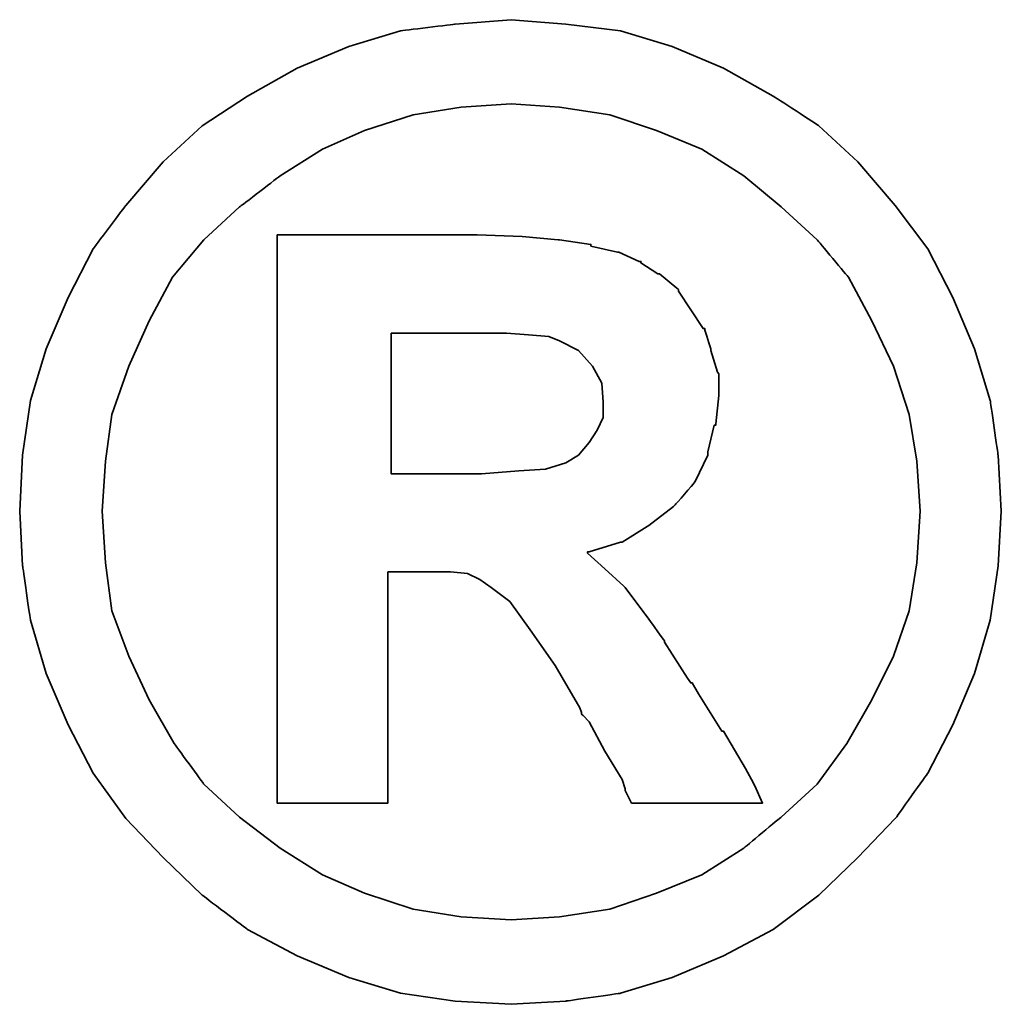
# Model space of a CAD drawing. Header units: millimetres. Extents: x 2891 to 6329, y -1599 to 860.
# Tile 459 of 620: x 5464.09 to 5465.76, y -908.44 to -906.76. Entities that reach past the tile are written whole.
import ezdxf

# ---------------------------------------------------------------- set-up
doc = ezdxf.new("R2010")
doc.units = ezdxf.units.MM
doc.layers.add('DIM', color=4, linetype='CONTINUOUS')
doc.layers.add('layer 1', color=7, linetype='CONTINUOUS')

# ---------------------------------------------------------------- blocks, each defined once
blk = doc.blocks.new('TBI MOTION logo(完整正式版)')
at = {"layer": 'layer 1', "color": 22, "lineweight": 35}
for points, knots in [([(81.20634, 4.98624), (81.20634, 4.98624), (81.18649, 5.32862), (81.18649, 5.32862), (81.18649, 5.32862), (81.18649, 5.32862), (81.13886, 5.66206), (81.13886, 5.66206), (81.13886, 5.66206), (81.13886, 5.66206), (81.04359, 5.97764), (81.04359, 5.97764), (81.04359, 5.97764), (81.04359, 5.97764), (80.91061, 6.29124), (80.91061, 6.29124), (80.91061, 6.29124), (80.91061, 6.29124), (80.75778, 6.58697), (80.75778, 6.58697), (80.75778, 6.58697), (80.75778, 6.58697), (80.5593, 6.85294), (80.5593, 6.85294), (80.5593, 6.85294), (80.5593, 6.85294), (80.33105, 7.1189), (80.33105, 7.1189), (80.33105, 7.1189), (80.33105, 7.1189), (80.09287, 7.33921), (80.09287, 7.33921), (80.09287, 7.33921), (80.09287, 7.33921), (79.815, 7.51982), (79.815, 7.51982), (79.815, 7.51982), (79.815, 7.51982), (79.51133, 7.69051), (79.51133, 7.69051), (79.51133, 7.69051), (79.51133, 7.69051), (79.19773, 7.8235), (79.19773, 7.8235), (79.19773, 7.8235), (79.19773, 7.8235), (78.88215, 7.91877), (78.88215, 7.91877), (78.88215, 7.91877), (78.88215, 7.91877), (78.54871, 7.95846), (78.54871, 7.95846), (78.54871, 7.95846), (78.54871, 7.95846), (78.21526, 7.98625), (78.21526, 7.98625), (78.21526, 7.98625), (78.21526, 7.98625), (77.87388, 7.95846), (77.87388, 7.95846), (77.87388, 7.95846), (77.87388, 7.95846), (77.54044, 7.91877), (77.54044, 7.91877), (77.54044, 7.91877), (77.54044, 7.91877), (77.22485, 7.8235), (77.22485, 7.8235), (77.22485, 7.8235), (77.22485, 7.8235), (76.91027, 7.69051), (76.91027, 7.69051), (76.91027, 7.69051), (76.91027, 7.69051), (76.6056, 7.51982), (76.6056, 7.51982), (76.6056, 7.51982), (76.6056, 7.51982), (76.32972, 7.33921), (76.32972, 7.33921), (76.32972, 7.33921), (76.32972, 7.33921), (76.09154, 7.1189), (76.09154, 7.1189), (76.09154, 7.1189), (76.09154, 7.1189), (75.86329, 6.85294), (75.86329, 6.85294), (75.86329, 6.85294), (75.86329, 6.85294), (75.66382, 6.58697), (75.66382, 6.58697), (75.66382, 6.58697), (75.66382, 6.58697), (75.51099, 6.29124), (75.51099, 6.29124), (75.51099, 6.29124), (75.51099, 6.29124), (75.37702, 5.97764), (75.37702, 5.97764), (75.37702, 5.97764), (75.37702, 5.97764), (75.28175, 5.66206), (75.28175, 5.66206), (75.28175, 5.66206), (75.28175, 5.66206), (75.23411, 5.32862), (75.23411, 5.32862), (75.23411, 5.32862), (75.23411, 5.32862), (75.21625, 4.98624), (75.21625, 4.98624), (75.21625, 4.98624), (75.21625, 4.98624), (75.23411, 4.6528), (75.23411, 4.6528), (75.23411, 4.6528), (75.23411, 4.6528), (75.28175, 4.32035), (75.28175, 4.32035), (75.28175, 4.32035), (75.28175, 4.32035), (75.37702, 3.99583), (75.37702, 3.99583), (75.37702, 3.99583), (75.37702, 3.99583), (75.51099, 3.68224), (75.51099, 3.68224), (75.51099, 3.68224), (75.51099, 3.68224), (75.66382, 3.38749), (75.66382, 3.38749), (75.66382, 3.38749), (75.66382, 3.38749), (75.86329, 3.10963), (75.86329, 3.10963), (75.86329, 3.10963), (75.86329, 3.10963), (76.09154, 2.87145), (76.09154, 2.87145), (76.09154, 2.87145), (76.09154, 2.87145), (76.32972, 2.6432), (76.32972, 2.6432), (76.32972, 2.6432), (76.32972, 2.6432), (76.6056, 2.43381), (76.6056, 2.43381), (76.6056, 2.43381), (76.6056, 2.43381), (76.91027, 2.27205), (76.91027, 2.27205), (76.91027, 2.27205), (76.91027, 2.27205), (77.22485, 2.13906), (77.22485, 2.13906), (77.22485, 2.13906), (77.22485, 2.13906), (77.54044, 2.0438), (77.54044, 2.0438), (77.54044, 2.0438), (77.54044, 2.0438), (77.87388, 1.99616), (77.87388, 1.99616), (77.87388, 1.99616), (77.87388, 1.99616), (78.21526, 1.97631), (78.21526, 1.97631), (78.21526, 1.97631), (78.21526, 1.97631), (78.54871, 1.99616), (78.54871, 1.99616), (78.54871, 1.99616), (78.54871, 1.99616), (78.88215, 2.0438), (78.88215, 2.0438), (78.88215, 2.0438), (78.88215, 2.0438), (79.19773, 2.13906), (79.19773, 2.13906), (79.19773, 2.13906), (79.19773, 2.13906), (79.51133, 2.27205), (79.51133, 2.27205), (79.51133, 2.27205), (79.51133, 2.27205), (79.815, 2.43381), (79.815, 2.43381), (79.815, 2.43381), (79.815, 2.43381), (80.09287, 2.6432), (80.09287, 2.6432), (80.09287, 2.6432), (80.09287, 2.6432), (80.33105, 2.87145), (80.33105, 2.87145), (80.33105, 2.87145), (80.33105, 2.87145), (80.5593, 3.10963), (80.5593, 3.10963), (80.5593, 3.10963), (80.5593, 3.10963), (80.75778, 3.38749), (80.75778, 3.38749), (80.75778, 3.38749), (80.75778, 3.38749), (80.91061, 3.68224), (80.91061, 3.68224), (80.91061, 3.68224), (80.91061, 3.68224), (81.04359, 3.99583), (81.04359, 3.99583), (81.04359, 3.99583), (81.04359, 3.99583), (81.13886, 4.32035), (81.13886, 4.32035), (81.13886, 4.32035), (81.13886, 4.32035), (81.18649, 4.6528), (81.18649, 4.6528), (81.18649, 4.6528), (81.18649, 4.6528), (81.20634, 4.98624), (81.20634, 4.98624)], [0, 0, 0, 0, 0.0178571, 0.0178571, 0.0178571, 0.0178572, 0.0357143, 0.0357143, 0.0357143, 0.0357143, 0.0535714, 0.0535714, 0.0535714, 0.0535714, 0.0714286, 0.0714286, 0.0714286, 0.0714286, 0.0892857, 0.0892857, 0.0892857, 0.0892857, 0.1071429, 0.1071429, 0.1071429, 0.1071429, 0.125, 0.125, 0.125, 0.125, 0.1428571, 0.1428571, 0.1428571, 0.1428572, 0.1607143, 0.1607143, 0.1607143, 0.1607143, 0.1785714, 0.1785714, 0.1785714, 0.1785714, 0.1964286, 0.1964286, 0.1964286, 0.1964286, 0.2142857, 0.2142857, 0.2142857, 0.2142857, 0.2321429, 0.2321429, 0.2321429, 0.2321429, 0.25, 0.25, 0.25, 0.25, 0.2678571, 0.2678571, 0.2678571, 0.2678572, 0.2857143, 0.2857143, 0.2857143, 0.2857143, 0.3035714, 0.3035714, 0.3035714, 0.3035714, 0.3214286, 0.3214286, 0.3214286, 0.3214286, 0.3392857, 0.3392857, 0.3392857, 0.3392857, 0.3571429, 0.3571429, 0.3571429, 0.3571429, 0.375, 0.375, 0.375, 0.375, 0.3928571, 0.3928571, 0.3928571, 0.3928572, 0.4107143, 0.4107143, 0.4107143, 0.4107143, 0.4285714, 0.4285714, 0.4285714, 0.4285714, 0.4464286, 0.4464286, 0.4464286, 0.4464286, 0.4642857, 0.4642857, 0.4642857, 0.4642857, 0.4821429, 0.4821429, 0.4821429, 0.4821429, 0.5, 0.5, 0.5, 0.5, 0.5178571, 0.5178571, 0.5178571, 0.5178572, 0.5357143, 0.5357143, 0.5357143, 0.5357143, 0.5535714, 0.5535714, 0.5535714, 0.5535714, 0.5714286, 0.5714286, 0.5714286, 0.5714286, 0.5892857, 0.5892857, 0.5892857, 0.5892857, 0.6071429, 0.6071429, 0.6071429, 0.6071429, 0.625, 0.625, 0.625, 0.625, 0.6428571, 0.6428571, 0.6428571, 0.6428572, 0.6607143, 0.6607143, 0.6607143, 0.6607143, 0.6785714, 0.6785714, 0.6785714, 0.6785714, 0.6964286, 0.6964286, 0.6964286, 0.6964286, 0.7142857, 0.7142857, 0.7142857, 0.7142857, 0.7321429, 0.7321429, 0.7321429, 0.7321429, 0.75, 0.75, 0.75, 0.75, 0.7678571, 0.7678571, 0.7678571, 0.7678572, 0.7857143, 0.7857143, 0.7857143, 0.7857143, 0.8035714, 0.8035714, 0.8035714, 0.8035714, 0.8214286, 0.8214286, 0.8214286, 0.8214286, 0.8392857, 0.8392857, 0.8392857, 0.8392857, 0.8571429, 0.8571429, 0.8571429, 0.8571429, 0.875, 0.875, 0.875, 0.875, 0.8928571, 0.8928571, 0.8928571, 0.8928572, 0.9107143, 0.9107143, 0.9107143, 0.9107143, 0.9285714, 0.9285714, 0.9285714, 0.9285714, 0.9464286, 0.9464286, 0.9464286, 0.9464286, 0.9642857, 0.9642857, 0.9642857, 0.9642857, 0.9821429, 0.9821429, 0.9821429, 0.9821429, 1, 1, 1, 1]), ([(80.71014, 4.98624), (80.71014, 4.98624), (80.69129, 5.29091), (80.69129, 5.29091), (80.69129, 5.29091), (80.69129, 5.29091), (80.64464, 5.57672), (80.64464, 5.57672), (80.64464, 5.57672), (80.64464, 5.57672), (80.54937, 5.87245), (80.54937, 5.87245), (80.54937, 5.87245), (80.54937, 5.87245), (80.41639, 6.14833), (80.41639, 6.14833), (80.41639, 6.14833), (80.41639, 6.14833), (80.27349, 6.41429), (80.27349, 6.41429), (80.27349, 6.41429), (80.27349, 6.41429), (80.08295, 6.64255), (80.08295, 6.64255), (80.08295, 6.64255), (80.08295, 6.64255), (79.86264, 6.84301), (79.86264, 6.84301), (79.86264, 6.84301), (79.86264, 6.84301), (79.63439, 7.03355), (79.63439, 7.03355), (79.63439, 7.03355), (79.63439, 7.03355), (79.37835, 7.1963), (79.37835, 7.1963), (79.37835, 7.1963), (79.37835, 7.1963), (79.10246, 7.30944), (79.10246, 7.30944), (79.10246, 7.30944), (79.10246, 7.30944), (78.81665, 7.40471), (78.81665, 7.40471), (78.81665, 7.40471), (78.81665, 7.40471), (78.511, 7.45234), (78.511, 7.45234), (78.511, 7.45234), (78.511, 7.45234), (78.21526, 7.47219), (78.21526, 7.47219), (78.21526, 7.47219), (78.21526, 7.47219), (77.9106, 7.45234), (77.9106, 7.45234), (77.9106, 7.45234), (77.9106, 7.45234), (77.61685, 7.40471), (77.61685, 7.40471), (77.61685, 7.40471), (77.61685, 7.40471), (77.32012, 7.30944), (77.32012, 7.30944), (77.32012, 7.30944), (77.32012, 7.30944), (77.06309, 7.1963), (77.06309, 7.1963), (77.06309, 7.1963), (77.06309, 7.1963), (76.80606, 7.03355), (76.80606, 7.03355), (76.80606, 7.03355), (76.80606, 7.03355), (76.55797, 6.84301), (76.55797, 6.84301), (76.55797, 6.84301), (76.55797, 6.84301), (76.34063, 6.64255), (76.34063, 6.64255), (76.34063, 6.64255), (76.34063, 6.64255), (76.1491, 6.41429), (76.1491, 6.41429), (76.1491, 6.41429), (76.1491, 6.41429), (76.0062, 6.14833), (76.0062, 6.14833), (76.0062, 6.14833), (76.0062, 6.14833), (75.88314, 5.87245), (75.88314, 5.87245), (75.88314, 5.87245), (75.88314, 5.87245), (75.77794, 5.57672), (75.77794, 5.57672), (75.77794, 5.57672), (75.77794, 5.57672), (75.73924, 5.29091), (75.73924, 5.29091), (75.73924, 5.29091), (75.73924, 5.29091), (75.72039, 4.98624), (75.72039, 4.98624), (75.72039, 4.98624), (75.72039, 4.98624), (75.73924, 4.67165), (75.73924, 4.67165), (75.73924, 4.67165), (75.73924, 4.67165), (75.77794, 4.37791), (75.77794, 4.37791), (75.77794, 4.37791), (75.77794, 4.37791), (75.88314, 4.10102), (75.88314, 4.10102), (75.88314, 4.10102), (75.88314, 4.10102), (76.0062, 3.83407), (76.0062, 3.83407), (76.0062, 3.83407), (76.0062, 3.83407), (76.15902, 3.56811), (76.15902, 3.56811), (76.15902, 3.56811), (76.15902, 3.56811), (76.34063, 3.32001), (76.34063, 3.32001), (76.34063, 3.32001), (76.34063, 3.32001), (76.55797, 3.11955), (76.55797, 3.11955), (76.55797, 3.11955), (76.55797, 3.11955), (76.80606, 2.92901), (76.80606, 2.92901), (76.80606, 2.92901), (76.80606, 2.92901), (77.06309, 2.76725), (77.06309, 2.76725), (77.06309, 2.76725), (77.06309, 2.76725), (77.32012, 2.65412), (77.32012, 2.65412), (77.32012, 2.65412), (77.32012, 2.65412), (77.61685, 2.55786), (77.61685, 2.55786), (77.61685, 2.55786), (77.61685, 2.55786), (77.9106, 2.51022), (77.9106, 2.51022), (77.9106, 2.51022), (77.9106, 2.51022), (78.21526, 2.49137), (78.21526, 2.49137), (78.21526, 2.49137), (78.21526, 2.49137), (78.511, 2.51022), (78.511, 2.51022), (78.511, 2.51022), (78.511, 2.51022), (78.81665, 2.55786), (78.81665, 2.55786), (78.81665, 2.55786), (78.81665, 2.55786), (79.10246, 2.65412), (79.10246, 2.65412), (79.10246, 2.65412), (79.10246, 2.65412), (79.37835, 2.76725), (79.37835, 2.76725), (79.37835, 2.76725), (79.37835, 2.76725), (79.63439, 2.92901), (79.63439, 2.92901), (79.63439, 2.92901), (79.63439, 2.92901), (79.86264, 3.11955), (79.86264, 3.11955), (79.86264, 3.11955), (79.86264, 3.11955), (80.08295, 3.32001), (80.08295, 3.32001), (80.08295, 3.32001), (80.08295, 3.32001), (80.26356, 3.56811), (80.26356, 3.56811), (80.26356, 3.56811), (80.26356, 3.56811), (80.41639, 3.83407), (80.41639, 3.83407), (80.41639, 3.83407), (80.41639, 3.83407), (80.54937, 4.10102), (80.54937, 4.10102), (80.54937, 4.10102), (80.54937, 4.10102), (80.64464, 4.37791), (80.64464, 4.37791), (80.64464, 4.37791), (80.64464, 4.37791), (80.69129, 4.67165), (80.69129, 4.67165), (80.69129, 4.67165), (80.69129, 4.67165), (80.71014, 4.98624), (80.71014, 4.98624)], [0, 0, 0, 0, 0.0192308, 0.0192308, 0.0192308, 0.0192308, 0.0384615, 0.0384615, 0.0384615, 0.0384615, 0.0576923, 0.0576923, 0.0576923, 0.0576923, 0.0769231, 0.0769231, 0.0769231, 0.0769231, 0.0961538, 0.0961538, 0.0961538, 0.0961539, 0.1153846, 0.1153846, 0.1153846, 0.1153846, 0.1346154, 0.1346154, 0.1346154, 0.1346154, 0.1538462, 0.1538462, 0.1538462, 0.1538462, 0.1730769, 0.1730769, 0.1730769, 0.1730769, 0.1923077, 0.1923077, 0.1923077, 0.1923077, 0.2115385, 0.2115385, 0.2115385, 0.2115385, 0.2307692, 0.2307692, 0.2307692, 0.2307692, 0.25, 0.25, 0.25, 0.25, 0.2692308, 0.2692308, 0.2692308, 0.2692308, 0.2884615, 0.2884615, 0.2884615, 0.2884615, 0.3076923, 0.3076923, 0.3076923, 0.3076923, 0.3269231, 0.3269231, 0.3269231, 0.3269231, 0.3461538, 0.3461538, 0.3461538, 0.3461539, 0.3653846, 0.3653846, 0.3653846, 0.3653846, 0.3846154, 0.3846154, 0.3846154, 0.3846154, 0.4038462, 0.4038462, 0.4038462, 0.4038462, 0.4230769, 0.4230769, 0.4230769, 0.4230769, 0.4423077, 0.4423077, 0.4423077, 0.4423077, 0.4615385, 0.4615385, 0.4615385, 0.4615385, 0.4807692, 0.4807692, 0.4807692, 0.4807692, 0.5, 0.5, 0.5, 0.5, 0.5192308, 0.5192308, 0.5192308, 0.5192308, 0.5384615, 0.5384615, 0.5384615, 0.5384615, 0.5576923, 0.5576923, 0.5576923, 0.5576923, 0.5769231, 0.5769231, 0.5769231, 0.5769231, 0.5961538, 0.5961538, 0.5961538, 0.5961539, 0.6153846, 0.6153846, 0.6153846, 0.6153846, 0.6346154, 0.6346154, 0.6346154, 0.6346154, 0.6538462, 0.6538462, 0.6538462, 0.6538462, 0.6730769, 0.6730769, 0.6730769, 0.6730769, 0.6923077, 0.6923077, 0.6923077, 0.6923077, 0.7115385, 0.7115385, 0.7115385, 0.7115385, 0.7307692, 0.7307692, 0.7307692, 0.7307692, 0.75, 0.75, 0.75, 0.75, 0.7692308, 0.7692308, 0.7692308, 0.7692308, 0.7884615, 0.7884615, 0.7884615, 0.7884615, 0.8076923, 0.8076923, 0.8076923, 0.8076923, 0.8269231, 0.8269231, 0.8269231, 0.8269231, 0.8461538, 0.8461538, 0.8461538, 0.8461539, 0.8653846, 0.8653846, 0.8653846, 0.8653846, 0.8846154, 0.8846154, 0.8846154, 0.8846154, 0.9038462, 0.9038462, 0.9038462, 0.9038462, 0.9230769, 0.9230769, 0.9230769, 0.9230769, 0.9423077, 0.9423077, 0.9423077, 0.9423077, 0.9615385, 0.9615385, 0.9615385, 0.9615385, 0.9807692, 0.9807692, 0.9807692, 0.9807692, 1, 1, 1, 1]), ([(76.78721, 3.2823), (76.78721, 3.2823), (76.78721, 3.32001), (76.78721, 3.32001), (76.78721, 3.32001), (76.78721, 3.32001), (76.78721, 3.42422), (76.78721, 3.42422), (76.78721, 3.42422), (76.78721, 3.42422), (76.78721, 3.59689), (76.78721, 3.59689), (76.78721, 3.59689), (76.78721, 3.59689), (76.78721, 3.80529), (76.78721, 3.80529), (76.78721, 3.80529), (76.78721, 3.80529), (76.78721, 4.0524), (76.78721, 4.0524), (76.78721, 4.0524), (76.78721, 4.0524), (76.78721, 4.32035), (76.78721, 4.32035), (76.78721, 4.32035), (76.78721, 4.32035), (76.78721, 4.92868), (76.78721, 4.92868), (76.78721, 4.92868), (76.78721, 4.92868), (76.78721, 5.53801), (76.78721, 5.53801), (76.78721, 5.53801), (76.78721, 5.53801), (76.78721, 5.82482), (76.78721, 5.82482), (76.78721, 5.82482), (76.78721, 5.82482), (76.78721, 6.07291), (76.78721, 6.07291), (76.78721, 6.07291), (76.78721, 6.07291), (76.78721, 6.30017), (76.78721, 6.30017), (76.78721, 6.30017), (76.78721, 6.30017), (76.78721, 6.45399), (76.78721, 6.45399), (76.78721, 6.45399), (76.78721, 6.45399), (76.78721, 6.5572), (76.78721, 6.5572), (76.78721, 6.5572), (76.78721, 6.5572), (76.78721, 6.59689), (76.78721, 6.59689), (76.78721, 6.59689), (76.78721, 6.59689), (76.78721, 6.67232), (76.78721, 6.67232), (76.78721, 6.67232), (76.78721, 6.67232), (76.8537, 6.67232), (76.8537, 6.67232), (76.8537, 6.67232), (76.8537, 6.67232), (76.87355, 6.67232), (76.87355, 6.67232), (76.87355, 6.67232), (76.87355, 6.67232), (76.91027, 6.67232), (76.91027, 6.67232), (76.91027, 6.67232), (76.91027, 6.67232), (77.04424, 6.67232), (77.04424, 6.67232), (77.04424, 6.67232), (77.04424, 6.67232), (77.22485, 6.67232), (77.22485, 6.67232), (77.22485, 6.67232), (77.22485, 6.67232), (77.43524, 6.67232), (77.43524, 6.67232), (77.43524, 6.67232), (77.43524, 6.67232), (77.65357, 6.67232), (77.65357, 6.67232), (77.65357, 6.67232), (77.65357, 6.67232), (77.82625, 6.67232), (77.82625, 6.67232), (77.82625, 6.67232), (77.82625, 6.67232), (77.94037, 6.67232), (77.94037, 6.67232), (77.94037, 6.67232), (77.94037, 6.67232), (77.97709, 6.67232), (77.97709, 6.67232), (77.97709, 6.67232), (77.97709, 6.67232), (77.99694, 6.67232), (77.99694, 6.67232), (77.99694, 6.67232), (77.99694, 6.67232), (78.00686, 6.67232), (78.00686, 6.67232), (78.00686, 6.67232), (78.00686, 6.67232), (78.28275, 6.6624), (78.28275, 6.6624), (78.28275, 6.6624), (78.28275, 6.6624), (78.50107, 6.64255), (78.50107, 6.64255), (78.50107, 6.64255), (78.50107, 6.64255), (78.511, 6.64255), (78.511, 6.64255), (78.511, 6.64255), (78.511, 6.64255), (78.70154, 6.61476), (78.70154, 6.61476), (78.70154, 6.61476), (78.70154, 6.61476), (78.70154, 6.60483), (78.70154, 6.60483), (78.70154, 6.60483), (78.70154, 6.60483), (78.86429, 6.56713), (78.86429, 6.56713), (78.86429, 6.56713), (78.86429, 6.56713), (78.87223, 6.56713), (78.87223, 6.56713), (78.87223, 6.56713), (78.87223, 6.56713), (78.99727, 6.51056), (78.99727, 6.51056), (78.99727, 6.51056), (78.99727, 6.51056), (79.00719, 6.51056), (79.00719, 6.51056), (79.00719, 6.51056), (79.00719, 6.51056), (79.00719, 6.50162), (79.00719, 6.50162), (79.00719, 6.50162), (79.00719, 6.50162), (79.1104, 6.43415), (79.1104, 6.43415), (79.1104, 6.43415), (79.1104, 6.43415), (79.12132, 6.43415), (79.12132, 6.43415), (79.12132, 6.43415), (79.12132, 6.43415), (79.22552, 6.34781), (79.22552, 6.34781), (79.22552, 6.34781), (79.22552, 6.34781), (79.23544, 6.33888), (79.23544, 6.33888), (79.23544, 6.33888), (79.23544, 6.33888), (79.23544, 6.32895), (79.23544, 6.32895), (79.23544, 6.32895), (79.23544, 6.32895), (79.31087, 6.21483), (79.31087, 6.21483), (79.31087, 6.21483), (79.31087, 6.21483), (79.38629, 6.1007), (79.38629, 6.1007), (79.38629, 6.1007), (79.38629, 6.1007), (79.3972, 6.1007), (79.3972, 6.1007), (79.3972, 6.1007), (79.3972, 6.1007), (79.3972, 6.09078), (79.3972, 6.09078), (79.3972, 6.09078), (79.3972, 6.09078), (79.43392, 5.97764), (79.43392, 5.97764), (79.43392, 5.97764), (79.43392, 5.97764), (79.43392, 5.96772), (79.43392, 5.96772), (79.43392, 5.96772), (79.43392, 5.96772), (79.47362, 5.83474), (79.47362, 5.83474), (79.47362, 5.83474), (79.47362, 5.83474), (79.48156, 5.82482), (79.48156, 5.82482), (79.48156, 5.82482), (79.48156, 5.82482), (79.48156, 5.69977), (79.48156, 5.69977), (79.48156, 5.69977), (79.48156, 5.69977), (79.48156, 5.69183), (79.48156, 5.69183), (79.48156, 5.69183), (79.48156, 5.69183), (79.4637, 5.51915), (79.4637, 5.51915), (79.4637, 5.51915), (79.4637, 5.51915), (79.4637, 5.51122), (79.4637, 5.51122), (79.4637, 5.51122), (79.4637, 5.51122), (79.45377, 5.51122), (79.45377, 5.51122), (79.45377, 5.51122), (79.45377, 5.51122), (79.41507, 5.34847), (79.41507, 5.34847), (79.41507, 5.34847), (79.41507, 5.34847), (79.41507, 5.33854), (79.41507, 5.33854), (79.41507, 5.33854), (79.41507, 5.33854), (79.41507, 5.32862), (79.41507, 5.32862), (79.41507, 5.32862), (79.41507, 5.32862), (79.33865, 5.16785), (79.33865, 5.16785), (79.33865, 5.16785), (79.33865, 5.16785), (79.33071, 5.15693), (79.33071, 5.15693), (79.33071, 5.15693), (79.33071, 5.15693), (79.2156, 5.02495), (79.2156, 5.02495), (79.2156, 5.02495), (79.2156, 5.02495), (79.20567, 5.01502), (79.20567, 5.01502), (79.20567, 5.01502), (79.20567, 5.01502), (79.05483, 4.89991), (79.05483, 4.89991), (79.05483, 4.89991), (79.05483, 4.89991), (79.04491, 4.89197), (79.04491, 4.89197), (79.04491, 4.89197), (79.04491, 4.89197), (78.89208, 4.7967), (78.89208, 4.7967), (78.89208, 4.7967), (78.89208, 4.7967), (78.88215, 4.7967), (78.88215, 4.7967), (78.88215, 4.7967), (78.88215, 4.7967), (78.69161, 4.73913), (78.69161, 4.73913), (78.69161, 4.73913), (78.69161, 4.73913), (78.68169, 4.73913), (78.68169, 4.73913), (78.68169, 4.73913), (78.68169, 4.73913), (78.68169, 4.72921), (78.68169, 4.72921), (78.68169, 4.72921), (78.68169, 4.72921), (78.78688, 4.63394), (78.78688, 4.63394), (78.78688, 4.63394), (78.78688, 4.63394), (78.902, 4.52875), (78.902, 4.52875), (78.902, 4.52875), (78.902, 4.52875), (78.91093, 4.52081), (78.91093, 4.52081), (78.91093, 4.52081), (78.91093, 4.52081), (79.02506, 4.36798), (79.02506, 4.36798), (79.02506, 4.36798), (79.02506, 4.36798), (79.1501, 4.1953), (79.1501, 4.1953), (79.1501, 4.1953), (79.1501, 4.1953), (79.1501, 4.18736), (79.1501, 4.18736), (79.1501, 4.18736), (79.1501, 4.18736), (79.29201, 3.96705), (79.29201, 3.96705), (79.29201, 3.96705), (79.29201, 3.96705), (79.31087, 3.93828), (79.31087, 3.93828), (79.31087, 3.93828), (79.31087, 3.93828), (79.32079, 3.93828), (79.32079, 3.93828), (79.32079, 3.93828), (79.32079, 3.93828), (79.3585, 3.87178), (79.3585, 3.87178), (79.3585, 3.87178), (79.3585, 3.87178), (79.50141, 3.64353), (79.50141, 3.64353), (79.50141, 3.64353), (79.50141, 3.64353), (79.51133, 3.64353), (79.51133, 3.64353), (79.51133, 3.64353), (79.51133, 3.64353), (79.64431, 3.41528), (79.64431, 3.41528), (79.64431, 3.41528), (79.64431, 3.41528), (79.68202, 3.3478), (79.68202, 3.3478), (79.68202, 3.3478), (79.68202, 3.3478), (79.70187, 3.31009), (79.70187, 3.31009), (79.70187, 3.31009), (79.70187, 3.31009), (79.7495, 3.2049), (79.7495, 3.2049), (79.7495, 3.2049), (79.7495, 3.2049), (79.64431, 3.2049), (79.64431, 3.2049), (79.64431, 3.2049), (79.64431, 3.2049), (79.62546, 3.2049), (79.62546, 3.2049), (79.62546, 3.2049), (79.62546, 3.2049), (79.53912, 3.2049), (79.53912, 3.2049), (79.53912, 3.2049), (79.53912, 3.2049), (79.31087, 3.2049), (79.31087, 3.2049), (79.31087, 3.2049), (79.31087, 3.2049), (79.08262, 3.2049), (79.08262, 3.2049), (79.08262, 3.2049), (79.08262, 3.2049), (79.00719, 3.2049), (79.00719, 3.2049), (79.00719, 3.2049), (79.00719, 3.2049), (78.98735, 3.2049), (78.98735, 3.2049), (78.98735, 3.2049), (78.98735, 3.2049), (78.94964, 3.2049), (78.94964, 3.2049), (78.94964, 3.2049), (78.94964, 3.2049), (78.92979, 3.24459), (78.92979, 3.24459), (78.92979, 3.24459), (78.92979, 3.24459), (78.91093, 3.2823), (78.91093, 3.2823), (78.91093, 3.2823), (78.91093, 3.2823), (78.91093, 3.29223), (78.91093, 3.29223), (78.91093, 3.29223), (78.91093, 3.29223), (78.89208, 3.3478), (78.89208, 3.3478), (78.89208, 3.3478), (78.89208, 3.3478), (78.78688, 3.52048), (78.78688, 3.52048), (78.78688, 3.52048), (78.78688, 3.52048), (78.69161, 3.7001), (78.69161, 3.7001), (78.69161, 3.7001), (78.69161, 3.7001), (78.6539, 3.7388), (78.6539, 3.7388), (78.6539, 3.7388), (78.6539, 3.7388), (78.64398, 3.74873), (78.64398, 3.74873), (78.64398, 3.74873), (78.64398, 3.74873), (78.64398, 3.75766), (78.64398, 3.75766), (78.64398, 3.75766), (78.64398, 3.75766), (78.63405, 3.78644), (78.63405, 3.78644), (78.63405, 3.78644), (78.63405, 3.78644), (78.48321, 4.04347), (78.48321, 4.04347), (78.48321, 4.04347), (78.48321, 4.04347), (78.33038, 4.2618), (78.33038, 4.2618), (78.33038, 4.2618), (78.33038, 4.2618), (78.20732, 4.43447), (78.20732, 4.43447), (78.20732, 4.43447), (78.20732, 4.43447), (78.09221, 4.52081), (78.09221, 4.52081), (78.09221, 4.52081), (78.09221, 4.52081), (78.02472, 4.56845), (78.02472, 4.56845), (78.02472, 4.56845), (78.02472, 4.56845), (77.9493, 4.60616), (77.9493, 4.60616), (77.9493, 4.60616), (77.9493, 4.60616), (77.8451, 4.61608), (77.8451, 4.61608), (77.8451, 4.61608), (77.8451, 4.61608), (77.71113, 4.61608), (77.71113, 4.61608), (77.71113, 4.61608), (77.71113, 4.61608), (77.69128, 4.61608), (77.69128, 4.61608), (77.69128, 4.61608), (77.69128, 4.61608), (77.67342, 4.61608), (77.67342, 4.61608), (77.67342, 4.61608), (77.67342, 4.61608), (77.5583, 4.61608), (77.5583, 4.61608), (77.5583, 4.61608), (77.5583, 4.61608), (77.46303, 4.61608), (77.46303, 4.61608), (77.46303, 4.61608), (77.46303, 4.61608), (77.46303, 4.54761), (77.46303, 4.54761), (77.46303, 4.54761), (77.46303, 4.54761), (77.46303, 4.47318), (77.46303, 4.47318), (77.46303, 4.47318), (77.46303, 4.47318), (77.46303, 4.24294), (77.46303, 4.24294), (77.46303, 4.24294), (77.46303, 4.24294), (77.46303, 3.99583), (77.46303, 3.99583), (77.46303, 3.99583), (77.46303, 3.99583), (77.46303, 3.72888), (77.46303, 3.72888), (77.46303, 3.72888), (77.46303, 3.72888), (77.46303, 3.51055), (77.46303, 3.51055), (77.46303, 3.51055), (77.46303, 3.51055), (77.46303, 3.42422), (77.46303, 3.42422), (77.46303, 3.42422), (77.46303, 3.42422), (77.46303, 3.35773), (77.46303, 3.35773), (77.46303, 3.35773), (77.46303, 3.35773), (77.46303, 3.30017), (77.46303, 3.30017), (77.46303, 3.30017), (77.46303, 3.30017), (77.46303, 3.2823), (77.46303, 3.2823), (77.46303, 3.2823), (77.46303, 3.2823), (77.46303, 3.2049), (77.46303, 3.2049), (77.46303, 3.2049), (77.46303, 3.2049), (77.39753, 3.2049), (77.39753, 3.2049), (77.39753, 3.2049), (77.39753, 3.2049), (77.37768, 3.2049), (77.37768, 3.2049), (77.37768, 3.2049), (77.37768, 3.2049), (77.32012, 3.2049), (77.32012, 3.2049), (77.32012, 3.2049), (77.32012, 3.2049), (77.12165, 3.2049), (77.12165, 3.2049), (77.12165, 3.2049), (77.12165, 3.2049), (76.94897, 3.2049), (76.94897, 3.2049), (76.94897, 3.2049), (76.94897, 3.2049), (76.8924, 3.2049), (76.8924, 3.2049), (76.8924, 3.2049), (76.8924, 3.2049), (76.8537, 3.2049), (76.8537, 3.2049), (76.8537, 3.2049), (76.8537, 3.2049), (76.78721, 3.2049), (76.78721, 3.2049), (76.78721, 3.2049), (76.78721, 3.2049), (76.78721, 3.2823), (76.78721, 3.2823)], [0, 0, 0, 0, 0.0074074, 0.0074074, 0.0074074, 0.0074074, 0.0148148, 0.0148148, 0.0148148, 0.0148148, 0.0222222, 0.0222222, 0.0222222, 0.0222222, 0.0296296, 0.0296296, 0.0296296, 0.0296296, 0.037037, 0.037037, 0.037037, 0.037037, 0.0444444, 0.0444444, 0.0444444, 0.0444445, 0.0518519, 0.0518519, 0.0518519, 0.0518519, 0.0592593, 0.0592593, 0.0592593, 0.0592593, 0.0666667, 0.0666667, 0.0666667, 0.0666667, 0.0740741, 0.0740741, 0.0740741, 0.0740741, 0.0814815, 0.0814815, 0.0814815, 0.0814815, 0.0888889, 0.0888889, 0.0888889, 0.0888889, 0.0962963, 0.0962963, 0.0962963, 0.0962963, 0.1037037, 0.1037037, 0.1037037, 0.1037037, 0.1111111, 0.1111111, 0.1111111, 0.1111111, 0.1185185, 0.1185185, 0.1185185, 0.1185185, 0.1259259, 0.1259259, 0.1259259, 0.1259259, 0.1333333, 0.1333333, 0.1333333, 0.1333333, 0.1407407, 0.1407407, 0.1407407, 0.1407408, 0.1481481, 0.1481481, 0.1481481, 0.1481482, 0.1555556, 0.1555556, 0.1555556, 0.1555556, 0.162963, 0.162963, 0.162963, 0.162963, 0.1703704, 0.1703704, 0.1703704, 0.1703704, 0.1777778, 0.1777778, 0.1777778, 0.1777778, 0.1851852, 0.1851852, 0.1851852, 0.1851852, 0.1925926, 0.1925926, 0.1925926, 0.1925926, 0.2, 0.2, 0.2, 0.2, 0.2074074, 0.2074074, 0.2074074, 0.2074074, 0.2148148, 0.2148148, 0.2148148, 0.2148148, 0.2222222, 0.2222222, 0.2222222, 0.2222222, 0.2296296, 0.2296296, 0.2296296, 0.2296296, 0.237037, 0.237037, 0.237037, 0.237037, 0.2444444, 0.2444444, 0.2444444, 0.2444445, 0.2518519, 0.2518519, 0.2518519, 0.2518519, 0.2592593, 0.2592593, 0.2592593, 0.2592593, 0.2666667, 0.2666667, 0.2666667, 0.2666667, 0.2740741, 0.2740741, 0.2740741, 0.2740741, 0.2814815, 0.2814815, 0.2814815, 0.2814815, 0.2888889, 0.2888889, 0.2888889, 0.2888889, 0.2962963, 0.2962963, 0.2962963, 0.2962963, 0.3037037, 0.3037037, 0.3037037, 0.3037037, 0.3111111, 0.3111111, 0.3111111, 0.3111111, 0.3185185, 0.3185185, 0.3185185, 0.3185185, 0.3259259, 0.3259259, 0.3259259, 0.3259259, 0.3333333, 0.3333333, 0.3333333, 0.3333333, 0.3407407, 0.3407407, 0.3407407, 0.3407408, 0.3481481, 0.3481481, 0.3481481, 0.3481482, 0.3555556, 0.3555556, 0.3555556, 0.3555556, 0.362963, 0.362963, 0.362963, 0.362963, 0.3703704, 0.3703704, 0.3703704, 0.3703704, 0.3777778, 0.3777778, 0.3777778, 0.3777778, 0.3851852, 0.3851852, 0.3851852, 0.3851852, 0.3925926, 0.3925926, 0.3925926, 0.3925926, 0.4, 0.4, 0.4, 0.4, 0.4074074, 0.4074074, 0.4074074, 0.4074074, 0.4148148, 0.4148148, 0.4148148, 0.4148148, 0.4222222, 0.4222222, 0.4222222, 0.4222222, 0.4296296, 0.4296296, 0.4296296, 0.4296296, 0.437037, 0.437037, 0.437037, 0.437037, 0.4444444, 0.4444444, 0.4444444, 0.4444445, 0.4518519, 0.4518519, 0.4518519, 0.4518519, 0.4592593, 0.4592593, 0.4592593, 0.4592593, 0.4666667, 0.4666667, 0.4666667, 0.4666667, 0.4740741, 0.4740741, 0.4740741, 0.4740741, 0.4814815, 0.4814815, 0.4814815, 0.4814815, 0.4888889, 0.4888889, 0.4888889, 0.4888889, 0.4962963, 0.4962963, 0.4962963, 0.4962963, 0.5037037, 0.5037037, 0.5037037, 0.5037037, 0.5111111, 0.5111111, 0.5111111, 0.5111111, 0.5185185, 0.5185185, 0.5185185, 0.5185185, 0.5259259, 0.5259259, 0.5259259, 0.5259259, 0.5333333, 0.5333333, 0.5333333, 0.5333333, 0.5407407, 0.5407407, 0.5407407, 0.5407408, 0.5481481, 0.5481481, 0.5481481, 0.5481482, 0.5555556, 0.5555556, 0.5555556, 0.5555556, 0.562963, 0.562963, 0.562963, 0.562963, 0.5703704, 0.5703704, 0.5703704, 0.5703704, 0.5777778, 0.5777778, 0.5777778, 0.5777778, 0.5851852, 0.5851852, 0.5851852, 0.5851852, 0.5925926, 0.5925926, 0.5925926, 0.5925926, 0.6, 0.6, 0.6, 0.6, 0.6074074, 0.6074074, 0.6074074, 0.6074074, 0.6148148, 0.6148148, 0.6148148, 0.6148148, 0.6222222, 0.6222222, 0.6222222, 0.6222222, 0.6296296, 0.6296296, 0.6296296, 0.6296296, 0.637037, 0.637037, 0.637037, 0.637037, 0.6444444, 0.6444444, 0.6444444, 0.6444445, 0.6518519, 0.6518519, 0.6518519, 0.6518519, 0.6592593, 0.6592593, 0.6592593, 0.6592593, 0.6666667, 0.6666667, 0.6666667, 0.6666667, 0.6740741, 0.6740741, 0.6740741, 0.6740741, 0.6814815, 0.6814815, 0.6814815, 0.6814815, 0.6888889, 0.6888889, 0.6888889, 0.6888889, 0.6962963, 0.6962963, 0.6962963, 0.6962963, 0.7037037, 0.7037037, 0.7037037, 0.7037037, 0.7111111, 0.7111111, 0.7111111, 0.7111111, 0.7185185, 0.7185185, 0.7185185, 0.7185185, 0.7259259, 0.7259259, 0.7259259, 0.7259259, 0.7333333, 0.7333333, 0.7333333, 0.7333333, 0.7407407, 0.7407407, 0.7407407, 0.7407408, 0.7481481, 0.7481481, 0.7481481, 0.7481482, 0.7555556, 0.7555556, 0.7555556, 0.7555556, 0.762963, 0.762963, 0.762963, 0.762963, 0.7703704, 0.7703704, 0.7703704, 0.7703704, 0.7777778, 0.7777778, 0.7777778, 0.7777778, 0.7851852, 0.7851852, 0.7851852, 0.7851852, 0.7925926, 0.7925926, 0.7925926, 0.7925926, 0.8, 0.8, 0.8, 0.8, 0.8074074, 0.8074074, 0.8074074, 0.8074074, 0.8148148, 0.8148148, 0.8148148, 0.8148148, 0.8222222, 0.8222222, 0.8222222, 0.8222222, 0.8296296, 0.8296296, 0.8296296, 0.8296296, 0.837037, 0.837037, 0.837037, 0.837037, 0.8444444, 0.8444444, 0.8444444, 0.8444445, 0.8518519, 0.8518519, 0.8518519, 0.8518519, 0.8592593, 0.8592593, 0.8592593, 0.8592593, 0.8666667, 0.8666667, 0.8666667, 0.8666667, 0.8740741, 0.8740741, 0.8740741, 0.8740741, 0.8814815, 0.8814815, 0.8814815, 0.8814815, 0.8888889, 0.8888889, 0.8888889, 0.8888889, 0.8962963, 0.8962963, 0.8962963, 0.8962963, 0.9037037, 0.9037037, 0.9037037, 0.9037037, 0.9111111, 0.9111111, 0.9111111, 0.9111111, 0.9185185, 0.9185185, 0.9185185, 0.9185185, 0.9259259, 0.9259259, 0.9259259, 0.9259259, 0.9333333, 0.9333333, 0.9333333, 0.9333333, 0.9407407, 0.9407407, 0.9407407, 0.9407408, 0.9481481, 0.9481481, 0.9481481, 0.9481482, 0.9555556, 0.9555556, 0.9555556, 0.9555556, 0.962963, 0.962963, 0.962963, 0.962963, 0.9703704, 0.9703704, 0.9703704, 0.9703704, 0.9777778, 0.9777778, 0.9777778, 0.9777778, 0.9851852, 0.9851852, 0.9851852, 0.9851852, 0.9925926, 0.9925926, 0.9925926, 0.9925926, 1, 1, 1, 1]), ([(77.48288, 6.07291), (77.48288, 6.07291), (77.48288, 5.99551), (77.48288, 5.99551), (77.48288, 5.99551), (77.48288, 5.99551), (77.48288, 5.82482), (77.48288, 5.82482), (77.48288, 5.82482), (77.48288, 5.82482), (77.48288, 5.63328), (77.48288, 5.63328), (77.48288, 5.63328), (77.48288, 5.63328), (77.48288, 5.46358), (77.48288, 5.46358), (77.48288, 5.46358), (77.48288, 5.46358), (77.48288, 5.29091), (77.48288, 5.29091), (77.48288, 5.29091), (77.48288, 5.29091), (77.48288, 5.21449), (77.48288, 5.21449), (77.48288, 5.21449), (77.48288, 5.21449), (77.50074, 5.21449), (77.50074, 5.21449), (77.50074, 5.21449), (77.50074, 5.21449), (77.71113, 5.21449), (77.71113, 5.21449), (77.71113, 5.21449), (77.71113, 5.21449), (77.94037, 5.21449), (77.94037, 5.21449), (77.94037, 5.21449), (77.94037, 5.21449), (78.01579, 5.21449), (78.01579, 5.21449), (78.01579, 5.21449), (78.01579, 5.21449), (78.03465, 5.21449), (78.03465, 5.21449), (78.03465, 5.21449), (78.03465, 5.21449), (78.2629, 5.23335), (78.2629, 5.23335), (78.2629, 5.23335), (78.2629, 5.23335), (78.42565, 5.24327), (78.42565, 5.24327), (78.42565, 5.24327), (78.42565, 5.24327), (78.54871, 5.28098), (78.54871, 5.28098), (78.54871, 5.28098), (78.54871, 5.28098), (78.62611, 5.32862), (78.62611, 5.32862), (78.62611, 5.32862), (78.62611, 5.32862), (78.69161, 5.40503), (78.69161, 5.40503), (78.69161, 5.40503), (78.69161, 5.40503), (78.73925, 5.48145), (78.73925, 5.48145), (78.73925, 5.48145), (78.73925, 5.48145), (78.77696, 5.55885), (78.77696, 5.55885), (78.77696, 5.55885), (78.77696, 5.55885), (78.77696, 5.65214), (78.77696, 5.65214), (78.77696, 5.65214), (78.77696, 5.65214), (78.76902, 5.76726), (78.76902, 5.76726), (78.76902, 5.76726), (78.76902, 5.76726), (78.71146, 5.87245), (78.71146, 5.87245), (78.71146, 5.87245), (78.71146, 5.87245), (78.62611, 5.96772), (78.62611, 5.96772), (78.62611, 5.96772), (78.62611, 5.96772), (78.511, 6.02528), (78.511, 6.02528), (78.511, 6.02528), (78.511, 6.02528), (78.44451, 6.05306), (78.44451, 6.05306), (78.44451, 6.05306), (78.44451, 6.05306), (78.32046, 6.06299), (78.32046, 6.06299), (78.32046, 6.06299), (78.32046, 6.06299), (78.18748, 6.07291), (78.18748, 6.07291), (78.18748, 6.07291), (78.18748, 6.07291), (77.99694, 6.07291), (77.99694, 6.07291), (77.99694, 6.07291), (77.99694, 6.07291), (77.97709, 6.07291), (77.97709, 6.07291), (77.97709, 6.07291), (77.97709, 6.07291), (77.90167, 6.07291), (77.90167, 6.07291), (77.90167, 6.07291), (77.90167, 6.07291), (77.69128, 6.07291), (77.69128, 6.07291), (77.69128, 6.07291), (77.69128, 6.07291), (77.50074, 6.07291), (77.50074, 6.07291), (77.50074, 6.07291), (77.50074, 6.07291), (77.48288, 6.07291), (77.48288, 6.07291)], [0, 0, 0, 0, 0.03125, 0.03125, 0.03125, 0.03125, 0.0625, 0.0625, 0.0625, 0.0625, 0.09375, 0.09375, 0.09375, 0.09375, 0.125, 0.125, 0.125, 0.125, 0.15625, 0.15625, 0.15625, 0.15625, 0.1875, 0.1875, 0.1875, 0.1875, 0.21875, 0.21875, 0.21875, 0.21875, 0.25, 0.25, 0.25, 0.25, 0.28125, 0.28125, 0.28125, 0.28125, 0.3125, 0.3125, 0.3125, 0.3125, 0.34375, 0.34375, 0.34375, 0.34375, 0.375, 0.375, 0.375, 0.375, 0.40625, 0.40625, 0.40625, 0.40625, 0.4375, 0.4375, 0.4375, 0.4375, 0.46875, 0.46875, 0.46875, 0.46875, 0.5, 0.5, 0.5, 0.5, 0.53125, 0.53125, 0.53125, 0.53125, 0.5625, 0.5625, 0.5625, 0.5625, 0.59375, 0.59375, 0.59375, 0.59375, 0.625, 0.625, 0.625, 0.625, 0.65625, 0.65625, 0.65625, 0.65625, 0.6875, 0.6875, 0.6875, 0.6875, 0.71875, 0.71875, 0.71875, 0.71875, 0.75, 0.75, 0.75, 0.75, 0.78125, 0.78125, 0.78125, 0.78125, 0.8125, 0.8125, 0.8125, 0.8125, 0.84375, 0.84375, 0.84375, 0.84375, 0.875, 0.875, 0.875, 0.875, 0.90625, 0.90625, 0.90625, 0.90625, 0.9375, 0.9375, 0.9375, 0.9375, 0.96875, 0.96875, 0.96875, 0.96875, 1, 1, 1, 1])]:
    blk.add_open_spline(points, degree=3, knots=knots, dxfattribs=at)

msp = doc.modelspace()

# ---------------------------------------------------------------- block references
at = {"layer": 'DIM', "color": 7, "xscale": 0.2802190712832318, "yscale": 0.2802190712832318, "zscale": 0.2802190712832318}
msp.add_blockref('TBI MOTION logo(完整正式版)', (5443.0083, -908.9964), dxfattribs=at)

doc.saveas('drawing.dxf')
